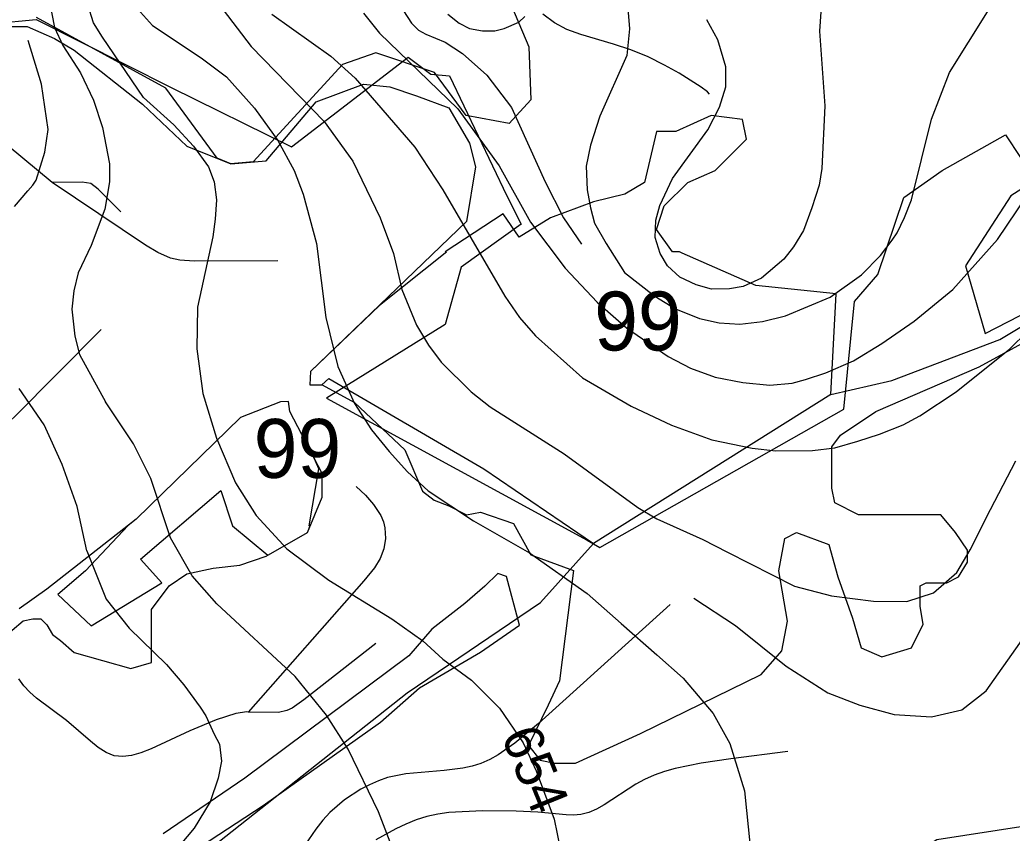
# Model space of a CAD drawing. Extents: x -709584 to -702006, y -1161789 to -1157496.
# Drawn here: x -706715.2 to -706462.3, y -1160147.8 to -1159940.6 of the extents above; entities that cross this region are included whole.
import ezdxf

# ---------------------------------------------------------------- set-up
doc = ezdxf.new("R2010")
doc.units = 0
for name, color, linetype in [('102_obvod PÚ', 7, 'Continuous'), ('120_vrstevnice hlavní', 7, 'Continuous'), ('121_vrstevnice hlavní_popis', 7, 'Continuous'), ('122_vrstevnice základní', 7, 'Continuous'), ('124_vrstevnice doplňková', 7, 'Continuous'), ('408_BPEJ_linie', 7, 'Continuous'), ('409_BPEJ_popis', 7, 'Continuous'), ('411_akumulovaný odtok', 7, 'Continuous'), ('419_LPIS PB', 7, 'Continuous')]:
    doc.layers.add(name, color=color, linetype=linetype)

msp = doc.modelspace()

# ---------------------------------------------------------------- linework, layer by layer
at = {"layer": '102_obvod PÚ'}
msp.add_lwpolyline([(-706732.76, -1159942.52), (-706711.1, -1159940.48), (-706676.68, -1159957.85), (-706646.02, -1159972.96), (-706616.23, -1159950.1), (-706610.48, -1159954.44), (-706605.74, -1159954.88), (-706591.09, -1159985.46), (-706587.48, -1159992.65), (-706602.75, -1160003.57), (-706606.83, -1160018.21), (-706637.07, -1160036.96), (-706570.65, -1160073.19), (-706567.44, -1160075.03), (-706505.19, -1160039.8), (-706502.49, -1160012.38), (-706496.53, -1160005.46), (-706489.95, -1159985.82), (-706480.17, -1159978.97), (-706464.05, -1159969.91), (-706456.41, -1159981.47), (-706462.62, -1159985.46), (-706474.25, -1160003.3), (-706469.22, -1160020.54), (-706434.04, -1160002.41)], dxfattribs=at)
at = {"layer": '120_vrstevnice hlavní'}
msp.add_lwpolyline([(-706651.03, -1159939.16), (-706635.92, -1159949.84), (-706629.76, -1159955.45), (-706614.55, -1159973.07), (-706607.42, -1159983.9), (-706591.61, -1160010.97), (-706587.9, -1160016.39), (-706583.77, -1160021.09), (-706571.8, -1160031.78), (-706559.4, -1160039.04), (-706549.14, -1160043.89), (-706538.88, -1160047.59), (-706528.62, -1160049.73), (-706522.56, -1160050.43), (-706513.23, -1160050.3), (-706507.54, -1160049.59), (-706501.61, -1160047.92), (-706496.14, -1160046.17), (-706490.1, -1160043.78), (-706485.88, -1160041.47), (-706476.61, -1160035.34), (-706462.94, -1160024.37), (-706458.38, -1160019.95)], dxfattribs=at)
at = {"layer": '122_vrstevnice základní'}
for points in [[(-706675.34, -1159893.19), (-706687.01, -1159899.98), (-706696.73, -1159908.96), (-706700.05, -1159913.01), (-706706.13, -1159924.58), (-706707.43, -1159929.65), (-706707.72, -1159935.58), (-706706.42, -1159942.52), (-706704.25, -1159947.15), (-706699.76, -1159954.09), (-706696.44, -1159961.04), (-706694.12, -1159967.98), (-706692.39, -1159977.24), (-706692.39, -1159981.86), (-706693.54, -1159988.81), (-706697.01, -1159998.06), (-706700.34, -1160005.01), (-706701.5, -1160009.64), (-706701.93, -1160014.27), (-706701.21, -1160021.21), (-706700.05, -1160025.84), (-706693.4, -1160037.95)], [(-706683.72, -1159960.36), (-706694.12, -1159944.98), (-706696.44, -1159941.36), (-706697.88, -1159936.74), (-706698.52, -1159933.9), (-706697.88, -1159929.79), (-706696.29, -1159925.74), (-706690.94, -1159917.64), (-706685.01, -1159911.86), (-706677.11, -1159907.35)], [(-706678.59, -1159919.21), (-706683.76, -1159923.67), (-706686.02, -1159927.48), (-706686.65, -1159932.91), (-706685.21, -1159937.83), (-706681.43, -1159942.01)], [(-706663.42, -1159938.02), (-706656.3, -1159947.42), (-706637.63, -1159966.51), (-706630.37, -1159976.63), (-706623.38, -1159991.02), (-706619.96, -1160000.14), (-706617.83, -1160009.26), (-706614.12, -1160018.38), (-706611.11, -1160023.47), (-706607.85, -1160027.79), (-706600.16, -1160035.34), (-706595.31, -1160039.19), (-706576.5, -1160051.16), (-706557.69, -1160064.83), (-706552.85, -1160067.69), (-706541.17, -1160073), (-706534.9, -1160076.24), (-706517.8, -1160084.86), (-706508.39, -1160087.37), (-706497.68, -1160088.72), (-706489.12, -1160088.78), (-706482.4, -1160086.56), (-706476.38, -1160081.39), (-706472.99, -1160075.58), (-706467.85, -1160065.32), (-706461.42, -1160052.9)], [(-706627.66, -1159938.87), (-706623.53, -1159944), (-706603.58, -1159963.24), (-706593.03, -1159977.77), (-706585.05, -1159992.16), (-706576.22, -1160003.85), (-706568.09, -1160012.54), (-706560.63, -1160019.08), (-706550, -1160026.36), (-706544.27, -1160029.37), (-706538.03, -1160031.63), (-706530.95, -1160033), (-706524.07, -1160033.63), (-706518.41, -1160033.13), (-706514.95, -1160032.2), (-706509.82, -1160030.49), (-706502.78, -1160027.49), (-706495.57, -1160023.08), (-706487.3, -1160017.38), (-706477.47, -1160009.26), (-706466.07, -1159996.58), (-706456.38, -1159982.19)], [(-706606.17, -1159939.16), (-706603.29, -1159941.44), (-706600.58, -1159942.84), (-706597.31, -1159943.43), (-706594.17, -1159943.43), (-706591.78, -1159942.84), (-706588.03, -1159941.21), (-706586.48, -1159939.73)], [(-706560.25, -1159937.7), (-706559.83, -1159942.86), (-706560.54, -1159949.7), (-706567.36, -1159965.17), (-706569.81, -1159972.5), (-706570.85, -1159977.83), (-706570.66, -1159983.9), (-706569.81, -1159988.46), (-706568.78, -1159992.37), (-706565.82, -1159997.58), (-706561.11, -1160004.99), (-706553.42, -1160010.97), (-706548.09, -1160014.19), (-706542.02, -1160016.67), (-706536.97, -1160017.82), (-706531.76, -1160018.1), (-706525.98, -1160017.45), (-706520.08, -1160015.96), (-706508.68, -1160011.26), (-706500.7, -1160005.56), (-706495.86, -1160000.65), (-706492.86, -1159996.72), (-706491.6, -1159994.88), (-706489.79, -1159990.99), (-706488.01, -1159986.46), (-706482.88, -1159965.94), (-706478.32, -1159953.98), (-706468.63, -1159938.59)], [(-706511.1, -1159938.59), (-706511.38, -1159943.46), (-706510.1, -1159962.53), (-706510.81, -1159978.48), (-706511.51, -1159982.72), (-706513.38, -1159988.46), (-706515.52, -1159994.25), (-706518.08, -1159998.43), (-706520.5, -1160001.57), (-706526.2, -1160006.41), (-706530.91, -1160008.55), (-706534.33, -1160009.12), (-706538.91, -1160009.17), (-706542.87, -1160008.12), (-706546.98, -1160006.17)], [(-706681.43, -1159942.01), (-706668.98, -1159950.27), (-706662.57, -1159955.11), (-706655.45, -1159963.09), (-706649.44, -1159971.31), (-706645.3, -1159978.96), (-706643.05, -1159985.04), (-706639.63, -1159997.58), (-706637.21, -1160016.39), (-706634.21, -1160028.93), (-706629.94, -1160038.33), (-706625.59, -1160045.04), (-706621.1, -1160050.59), (-706616.41, -1160055.7), (-706611.13, -1160060.56), (-706599.59, -1160068.26), (-706585.34, -1160076.38), (-706570.65, -1160086.74), (-706561.99, -1160094.38), (-706552.84, -1160102.33), (-706546.18, -1160108.34), (-706538.5, -1160117.3), (-706534.29, -1160124.99), (-706530.54, -1160137.03), (-706529.05, -1160151.17)], [(-706546.98, -1160006.17), (-706550.16, -1160003.28), (-706551.99, -1160000.14), (-706553.26, -1159996.01), (-706553.13, -1159991.59), (-706552.14, -1159987.89), (-706548.86, -1159981.05), (-706539.88, -1159968.65), (-706536.89, -1159962.81), (-706535.32, -1159957.68), (-706535.32, -1159952.55), (-706537.32, -1159945.71), (-706540.17, -1159940.58)], [(-706683.72, -1159960.36), (-706676.01, -1159967.33), (-706670.98, -1159972.78), (-706667.15, -1159978.08), (-706665.7, -1159981.9), (-706665.08, -1159986.48), (-706665.47, -1159991.37), (-706665.99, -1159995.87), (-706669.98, -1160013.82), (-706670.12, -1160024.37), (-706668.55, -1160035.77), (-706665.13, -1160047.17), (-706660.29, -1160058.57), (-706655.02, -1160066.83), (-706647.18, -1160075.38), (-706636.49, -1160083.36), (-706620.39, -1160093.19), (-706612.53, -1160098.83), (-706607.42, -1160103.45), (-706600.13, -1160108.79), (-706592.96, -1160115.95), (-706586.92, -1160124.77), (-706583.61, -1160131.93), (-706579.01, -1160144.23), (-706576.02, -1160159.19)], [(-706652.57, -1160296.57), (-706648.04, -1160277.15), (-706642.76, -1160261.19), (-706636.49, -1160247.23), (-706625.66, -1160228.85), (-706619.54, -1160216.16), (-706615.69, -1160204.2), (-706613.84, -1160192.23), (-706613.84, -1160180.26), (-706615.83, -1160166.29), (-706619.96, -1160152.33), (-706623.81, -1160142.35), (-706631.51, -1160126.39), (-706637.06, -1160117.7), (-706645.04, -1160107.87), (-706664.99, -1160089.34), (-706671.26, -1160082.22), (-706676.82, -1160072.53), (-706681.81, -1160057.43), (-706686.22, -1160048.59), (-706693.4, -1160037.95)]]:
    msp.add_lwpolyline(points, dxfattribs=at)
for points in [[(-706681.43, -1159942.01), (-706681.43, -1159942.01)], [(-706683.72, -1159960.36), (-706683.72, -1159960.36)], [(-706693.4, -1160037.95), (-706693.4, -1160037.95)]]:
    msp.add_open_spline(points, degree=1, dxfattribs=at)
at = {"layer": '124_vrstevnice doplňková'}
for points in [[(-706581.49, -1159885.91), (-706584.06, -1159889.85), (-706585.76, -1159892.43), (-706588.61, -1159899.68), (-706596.88, -1159908.23), (-706608.42, -1159916.07), (-706614.55, -1159921.2), (-706615.83, -1159922.78), (-706617.69, -1159926.82), (-706618.81, -1159930.17), (-706618.97, -1159934.4), (-706618.57, -1159936.59), (-706615.43, -1159941.43), (-706613.64, -1159943.21), (-706611.73, -1159944.24), (-706606.85, -1159946.28), (-706602.44, -1159949.13), (-706596.17, -1159954.69), (-706589.9, -1159962.95), (-706581.35, -1159981.9), (-706576.65, -1159991.02), (-706572.08, -1159997.72)], [(-706716.59, -1159988.16), (-706713.21, -1159984.18), (-706711.91, -1159982.73), (-706711.05, -1159981.43), (-706708.88, -1159974.34), (-706708.01, -1159968.56), (-706709.74, -1159956.99), (-706713.07, -1159945.85)], [(-706698.13, -1160075.85), (-706700.63, -1160064.54), (-706704.39, -1160053.85), (-706709.01, -1160043.73), (-706715.37, -1160034.49)], [(-706543.47, -1160087.92), (-706532.85, -1160094.87), (-706519.89, -1160105.24), (-706509.27, -1160112.03), (-706501.17, -1160115.22), (-706492.41, -1160117.58), (-706482.86, -1160118.12), (-706475.14, -1160116.38), (-706468.95, -1160111.53), (-706460.33, -1160099.36), (-706455.52, -1160089.1), (-706450.25, -1160077.65), (-706445.91, -1160069.04), (-706442.34, -1160064.88)], [(-706698.13, -1160075.85), (-706693.21, -1160088.2), (-706687.33, -1160095.6), (-706677.81, -1160104.85), (-706673.41, -1160109.99), (-706669.27, -1160115.71), (-706667.85, -1160117.89), (-706665.66, -1160122.53), (-706664.36, -1160125.16), (-706663.84, -1160129.43), (-706664.71, -1160133.8), (-706666.7, -1160139.79), (-706670.83, -1160146.48), (-706674.4, -1160150.76), (-706680.52, -1160155.18), (-706686.79, -1160157.31), (-706696.72, -1160159.96), (-706702.56, -1160160.27), (-706708.6, -1160159.86)]]:
    msp.add_lwpolyline(points, dxfattribs=at)
msp.add_open_spline([(-706698.13, -1160075.85), (-706698.13, -1160075.85)], degree=1, dxfattribs=at)
at = {"layer": '408_BPEJ_linie'}
msp.add_line((-706508.5, -1160036), (-706569, -1160074), dxfattribs=at)
for points in [[(-706508.5, -1160036), (-706493, -1160032.5), (-706465.5, -1160022), (-706428.77, -1160000), (-706428.28, -1159999.71), (-706427, -1159999.65), (-706426.92, -1159999.65), (-706330.5, -1159931.5), (-706267.5, -1159890.5), (-706247, -1159881.5), (-706213, -1159877), (-706200.5, -1159879.5), (-706176.5, -1159878), (-706171, -1159870.5)], [(-706599, -1159915.5), (-706585.5, -1159947.5), (-706585, -1159961), (-706590.5, -1159967), (-706601.5, -1159965), (-706609.5, -1159954), (-706624.5, -1159949), (-706633, -1159952), (-706655.74, -1159976.81), (-706661.44, -1159977.29), (-706664.97, -1159975.86), (-706678, -1159958), (-706711, -1159940)], [(-706508.5, -1160036), (-706507.18, -1160010.4), (-706527.64, -1160008.26), (-706546.46, -1160000), (-706547.14, -1159999.7), (-706547.96, -1159999.71), (-706547.97, -1159999.71), (-706548.85, -1159999.71), (-706548.86, -1159999.71), (-706553, -1159994), (-706551, -1159988), (-706545, -1159982), (-706538, -1159979), (-706530, -1159971), (-706531, -1159966), (-706539, -1159965), (-706548, -1159969), (-706553, -1159969), (-706556, -1159982), (-706561, -1159985), (-706569, -1159987), (-706580, -1159991), (-706588, -1159996), (-706592, -1159990), (-706606.81, -1159999.73), (-706606.52, -1159999.76), (-706606.82, -1160000), (-706623.59, -1160013.35), (-706641.1, -1160030.2), (-706641.28, -1160033.55), (-706638.25, -1160033.55), (-706636.5, -1160032), (-706597, -1160055), (-706569, -1160074)], [(-706131, -1160024), (-706150.5, -1160026), (-706193, -1160042), (-706290.5, -1160101), (-706319.5, -1160119.5), (-706347, -1160131), (-706404.5, -1160146), (-706459, -1160146), (-706481.5, -1160149.5), (-706501, -1160161.5), (-706523.5, -1160182), (-706546, -1160220), (-706564.5, -1160251.5), (-706640, -1160329)], [(-706640.18, -1160052.29), (-706646.42, -1160040.33), (-706646.78, -1160037.79), (-706648.8, -1160037.9), (-706659, -1160041.9), (-706685.6, -1160067.8), (-706687.62, -1160069.39), (-706698.5, -1160081), (-706705.5, -1160087), (-706697, -1160095), (-706679, -1160084), (-706684.5, -1160078), (-706664, -1160060.5), (-706661, -1160069.5), (-706652, -1160077), (-706641.91, -1160071.21), (-706641.27, -1160069.66), (-706641.5, -1160069.5), (-706639, -1160055), (-706640.18, -1160052.29)], [(-706700, -1160178), (-706616.5, -1160112), (-706582.5, -1160089), (-706569, -1160074)]]:
    msp.add_lwpolyline(points, dxfattribs=at)
at = {"layer": '411_akumulovaný odtok'}
for points in [[(-706706.99, -1159982), (-706740.95, -1159953.94), (-706748.9, -1159947.75), (-706754.31, -1159943.94), (-706759.9, -1159940.64), (-706762.81, -1159939.3), (-706765.48, -1159938.33), (-706776.36, -1159934.98), (-706782.13, -1159932.34), (-706787.72, -1159929.1), (-706793.2, -1159925.54), (-706803.88, -1159917.85), (-706811.5, -1159911.56), (-706818.44, -1159904.6), (-706826.04, -1159895.97), (-706841.99, -1159877)], [(-706539.49, -1159959.5), (-706539.99, -1159958.93), (-706541.55, -1159957.76), (-706547.18, -1159954.19), (-706550.93, -1159952.11), (-706555.09, -1159950.06), (-706559.52, -1159948.22), (-706563.93, -1159946.76), (-706572.26, -1159944.34), (-706575.79, -1159943.04), (-706578.97, -1159941.33), (-706581.9, -1159939.17)], [(-706689.49, -1159989.5), (-706695.24, -1159983.69), (-706697.1, -1159982.28), (-706699.37, -1159981.95), (-706706.99, -1159982)], [(-706649.49, -1160002), (-706670.77, -1160002.11), (-706674.44, -1160001.84), (-706676.78, -1160001.34), (-706680.07, -1159999.88), (-706683.23, -1159997.97), (-706706.99, -1159982)], [(-706694.49, -1160019.5), (-706716.62, -1160041.77), (-706719.36, -1160044.29), (-706721.29, -1160045.76), (-706722.32, -1160046.39), (-706724.57, -1160047.36), (-706728.18, -1160048.37), (-706746.99, -1160052)], [(-706629.49, -1160059.5), (-706627.15, -1160061.72), (-706625.07, -1160064.07), (-706623.24, -1160066.86), (-706622.57, -1160068.45), (-706622.17, -1160069.99), (-706622.04, -1160072.75), (-706622.43, -1160075.38), (-706623.39, -1160077.86), (-706624.86, -1160080.18), (-706627.51, -1160083.51), (-706656.99, -1160117)], [(-706549.49, -1160089.5), (-706583.03, -1160119.87), (-706589.08, -1160124.88), (-706593.28, -1160127.81), (-706595.47, -1160129.04), (-706597.74, -1160130.04), (-706599.98, -1160130.73), (-706602.3, -1160131.22), (-706607.09, -1160131.81), (-706616.81, -1160132.69), (-706621.52, -1160133.64), (-706623.85, -1160134.44), (-706626.1, -1160135.44), (-706628.29, -1160136.6), (-706632.45, -1160139.31), (-706636.25, -1160142.53), (-706638.01, -1160144.44), (-706639.81, -1160146.76), (-706641.68, -1160149.46), (-706645.4, -1160155.43), (-706651.99, -1160167)], [(-706624.49, -1160099.5), (-706642.82, -1160113.84), (-706645.85, -1160115.95), (-706647.14, -1160116.57), (-706649.29, -1160117.02), (-706656.99, -1160117)], [(-706656.99, -1160117), (-706657.39, -1160116.85), (-706660.16, -1160117.29), (-706665.22, -1160118.91), (-706671.88, -1160121.76), (-706681.73, -1160126.27), (-706684.41, -1160127.32), (-706686.75, -1160127.98), (-706689, -1160128.28), (-706691.15, -1160128.08), (-706693.25, -1160127.26), (-706695.25, -1160125.97), (-706697.23, -1160124.38), (-706703.3, -1160119.06), (-706710.96, -1160113.41), (-706712.69, -1160111.89), (-706714.22, -1160110.23), (-706715.45, -1160108.47)], [(-706519.49, -1160127), (-706533.99, -1160128.82), (-706541.59, -1160129.99), (-706548.22, -1160131.33), (-706550.93, -1160132.09), (-706553.55, -1160132.99), (-706556.05, -1160134.09), (-706558.22, -1160135.28), (-706566.28, -1160140.58), (-706568.25, -1160141.68), (-706570.23, -1160142.54), (-706572.25, -1160143.06), (-706574.08, -1160143.19), (-706575.98, -1160143.09), (-706583.18, -1160142.48), (-706588.74, -1160142.21), (-706597.33, -1160142.08), (-706605.92, -1160142.52), (-706608.72, -1160142.92), (-706611.47, -1160143.52), (-706614.18, -1160144.39), (-706616.82, -1160145.47), (-706619.42, -1160146.72), (-706624.53, -1160149.51)]]:
    msp.add_lwpolyline(points, dxfattribs=at)
at = {"layer": '419_LPIS PB'}
for points in [[(-706717.88, -1159942.32), (-706713.37, -1159942.32), (-706706.37, -1159945.33), (-706701.36, -1159948.34), (-706683.94, -1159962.04), (-706672.7, -1159972.77), (-706661.44, -1159977.29), (-706652.42, -1159976.53), (-706639.66, -1159961.47), (-706627.65, -1159956.95), (-706620.89, -1159957.7), (-706614.14, -1159959.96), (-706605.88, -1159962.97), (-706600.62, -1159972.01), (-706599.12, -1159978.04), (-706601.4, -1159992), (-706641.1, -1160030.2), (-706641.28, -1160033.55), (-706638.16, -1160033.55), (-706629.9, -1160038.07), (-706617.14, -1160050.12), (-706612.63, -1160060.67), (-706609.63, -1160062.93), (-706605.88, -1160064.43), (-706601.42, -1160066.67), (-706597.8, -1160066), (-706589.4, -1160068.9), (-706585, -1160076.9), (-706574.1, -1160080.9), (-706577.7, -1160109), (-706580.6, -1160115.2), (-706585.61, -1160125.44), (-706582.61, -1160129.21), (-706578.85, -1160129.96), (-706573.59, -1160129.96), (-706557.08, -1160122.43), (-706526.3, -1160107.36), (-706521.04, -1160101.34), (-706519.54, -1160093.81), (-706521.79, -1160081), (-706520.29, -1160072.72), (-706517.29, -1160071.21), (-706509.03, -1160074.22), (-706506.78, -1160082.51), (-706503.02, -1160093.05), (-706500.77, -1160100.59), (-706495.52, -1160102.84), (-706488.01, -1160100.59), (-706485, -1160094.56), (-706485.76, -1160090.04), (-706485.76, -1160084.77), (-706484.25, -1160084.01), (-706479, -1160084.01), (-706476, -1160082.51), (-706473.74, -1160078.74), (-706473.74, -1160075.73), (-706476.75, -1160071.21), (-706480.5, -1160066.69), (-706501.52, -1160066.69), (-706507.53, -1160063.68), (-706508.28, -1160059.91), (-706508.28, -1160049.37), (-706506.03, -1160046.36), (-706497.02, -1160040.33), (-706470.74, -1160029.03), (-706454.22, -1160019.99)], [(-706736.9, -1160112.76), (-706714.37, -1160093.68), (-706711.87, -1160093.18), (-706709.87, -1160093.18), (-706708.37, -1160094.68), (-706706.86, -1160097.19), (-706704.86, -1160098.7), (-706701.36, -1160101.79), (-706686.96, -1160105.86), (-706681.7, -1160104.35), (-706681.7, -1160090.79), (-706677.2, -1160084.77), (-706672.7, -1160081.75), (-706665.94, -1160080.25), (-706659.18, -1160079.5), (-706652.42, -1160077.24), (-706641.91, -1160071.21), (-706638.16, -1160062.17), (-706638.16, -1160056.15), (-706646.42, -1160040.33), (-706646.78, -1160037.79), (-706648.8, -1160037.9), (-706659, -1160041.9), (-706685.6, -1160067.8), (-706708.37, -1160085.65), (-706715.37, -1160090.67)], [(-706669.2, -1160151.2), (-706653.2, -1160140.7), (-706623.3, -1160119.5), (-706613.4, -1160110.8), (-706597.8, -1160101.7), (-706587.9, -1160094.8), (-706591.2, -1160082.4), (-706593.4, -1160081.66), (-706596.7, -1160084.9), (-706601.8, -1160089.3), (-706610.2, -1160095.8), (-706616.04, -1160102.61), (-706657.9, -1160133.8), (-706678.7, -1160148)]]:
    msp.add_lwpolyline(points, dxfattribs=at)

# ---------------------------------------------------------------- texts
at = {"layer": '121_vrstevnice hlavní_popis'}
msp.add_text('654', height=10, rotation=292.1774, dxfattribs=at).set_placement((-706592.65, -1160122.98))
at = {"layer": '409_BPEJ_popis'}
for p in [(-706568.84, -1160024.83), (-706655.62, -1160057.28)]:
    msp.add_text('99', height=15, dxfattribs=at).set_placement(p)

doc.saveas('drawing.dxf')
